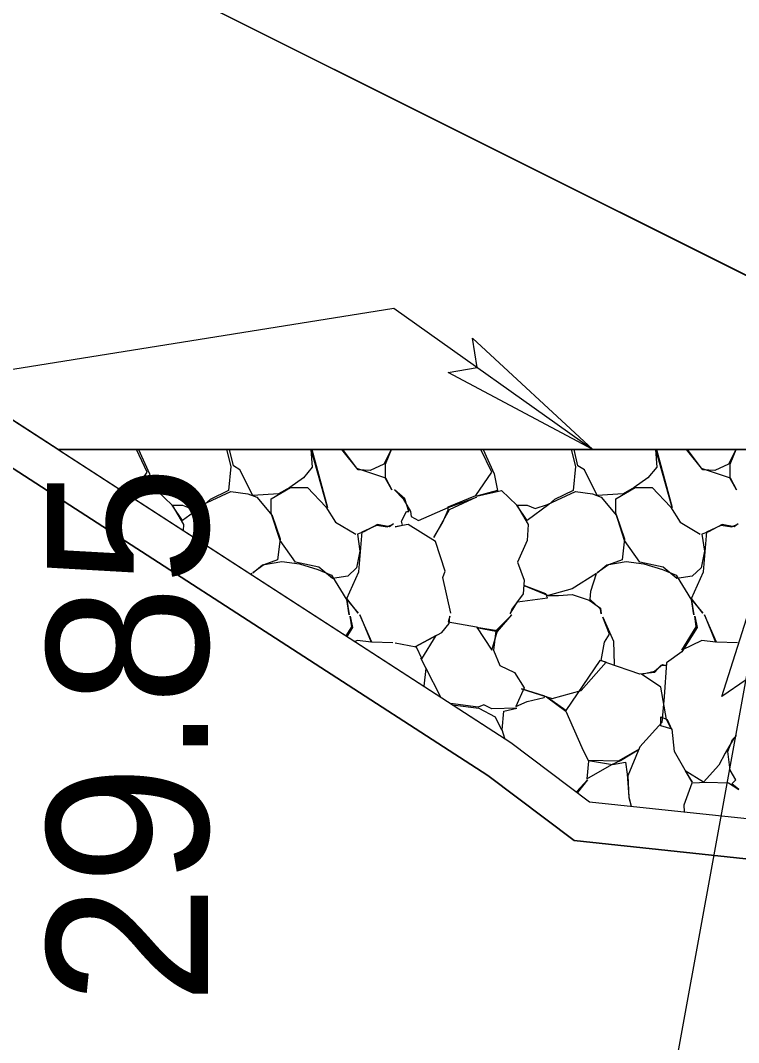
# Model space of a CAD drawing. Extents: x 1574 to 14903, y 7971 to 16537.
# Drawn here: x 4830.68 to 4835.14, y 10009.32 to 10015.66 of the extents above; entities that cross this region are included whole.
import ezdxf

# ---------------------------------------------------------------- set-up
doc = ezdxf.new("R2010")
doc.units = 0
for name, color, linetype in [('DESIGN - EARTHWORK - Shapes', 7, 'Continuous'), ('DESIGN - SCRATCH - User 1', 7, 'Continuous'), ('DESIGN - TRANSPORTATION - Proposed Layout Patterning', 7, 'Continuous'), ('DESIGN - TYPICAL - Finished Grade and Subgrade', 7, 'Continuous'), ('DESIGN - TYPICAL - Slope Tie Text', 7, 'Continuous'), ('DESIGN - TYPICAL - Subgrade Tie Text', 7, 'Continuous'), ('SURVEY - GROUND - Bottom of Topsoil Layer', 7, 'Continuous'), ('SURVEY - GROUND - Top of Ground', 7, 'Continuous')]:
    doc.layers.add(name, color=color, linetype=linetype)

msp = doc.modelspace()

# ---------------------------------------------------------------- linework, layer by layer
at = {"layer": 'DESIGN - EARTHWORK - Shapes'}
msp.add_lwpolyline([(4843.263, 10010.0448), (4843.263, 10009.7946), (4838.6541, 10009.9784), (4835.9227, 10010.3807), (4834.1195, 10010.573), (4833.5819, 10010.9773), (4830.0472, 10013.2626), (4828.7933, 10013.7828), (4823.8444, 10016.6593), (4823.1527, 10016.8864), (4829.8447, 10016.754)], close=True, dxfattribs=at)
msp.add_lwpolyline([(4823.9794, 10016.87), (4828.9045, 10014.0073), (4830.164, 10013.4849), (4833.725, 10011.1825), (4834.2146, 10010.8143), (4835.9542, 10010.6288), (4838.6773, 10010.2277), (4843.263, 10010.0448), (4843.263, 10009.7946), (4838.6541, 10009.9784), (4835.9227, 10010.3807), (4834.1195, 10010.573), (4833.5819, 10010.9773), (4830.0472, 10013.2626), (4828.7933, 10013.7828), (4823.8444, 10016.6593), (4823.1527, 10016.8864), (4823.9794, 10016.87)], dxfattribs=at)
at = {"layer": 'DESIGN - SCRATCH - User 1'}
msp.add_lwpolyline([(4837.3526, 10013), (4830.9139, 10013), (4830.164, 10013.4849), (4828.9045, 10014.0073), (4828.2561, 10014.3842)], dxfattribs=at)
msp.add_lwpolyline([(4843.263, 10010.0448), (4837.3526, 10013), (4830.9139, 10013), (4833.725, 10011.1825), (4834.2146, 10010.8143), (4835.9542, 10010.6288), (4838.6773, 10010.2277)], close=True, dxfattribs=at)
at = {"layer": 'DESIGN - TRANSPORTATION - Proposed Layout Patterning'}
msp.add_line((4830.9139, 10013), (4837.3526, 10013), dxfattribs=at)
msp.add_line((4830.9139, 10013), (4837.3526, 10013), dxfattribs=at)
for points in [[(4831.3592, 10012.7121), (4831.3672, 10012.7154), (4831.4672, 10012.8604), (4831.3998, 10013)], [(4831.3592, 10012.7121), (4831.3672, 10012.7154), (4831.4672, 10012.8604), (4831.3998, 10013)], [(4831.4131, 10013), (4831.4822, 10012.8504), (4831.5022, 10012.7454), (4831.3722, 10012.7104), (4831.5272, 10012.7454), (4831.6222, 10012.6554), (4831.6922, 10012.5354), (4831.6903, 10012.498)], [(4831.4131, 10013), (4831.4822, 10012.8504), (4831.5022, 10012.7454), (4831.3722, 10012.7104), (4831.5272, 10012.7454), (4831.6222, 10012.6554), (4831.6922, 10012.5354), (4831.6903, 10012.498)], [(4831.9605, 10013), (4831.9872, 10012.8954), (4831.9722, 10012.7454), (4831.8572, 10012.6904), (4831.8222, 10012.6604), (4831.6872, 10012.5604), (4831.6222, 10012.6554), (4831.6872, 10012.6554), (4831.7372, 10012.6354), (4831.8122, 10012.6604), (4831.9872, 10012.7404), (4832.0922, 10012.7254), (4832.1472, 10012.7054), (4832.2422, 10012.5904), (4832.2922, 10012.4454), (4832.2772, 10012.3154), (4832.1922, 10012.2854), (4832.1222, 10012.2354), (4832.1822, 10012.2854), (4832.3022, 10012.3054), (4832.4122, 10012.2904), (4832.5272, 10012.2554), (4832.6122, 10012.2204), (4832.7072, 10012.0654), (4832.7222, 10011.9754), (4832.7072, 10012.0704), (4832.7772, 10011.9854), (4832.7072, 10012.0754), (4832.7822, 10012.2404), (4832.8022, 10012.4904), (4832.8922, 10012.5304), (4832.9572, 10012.5204), (4832.9972, 10012.5404), (4832.9722, 10012.5204), (4832.8972, 10012.5354), (4832.8122, 10012.4904), (4832.7722, 10012.4754), (4832.7872, 10012.3704), (4832.7672, 10012.2654), (4832.7122, 10012.2154), (4832.6172, 10012.2004), (4832.5322, 10012.2704), (4832.3872, 10012.3004), (4832.2922, 10012.4354), (4832.2372, 10012.6054), (4832.2372, 10012.6954), (4832.3572, 10012.7654), (4832.4622, 10012.7654), (4832.5772, 10012.6454), (4832.6372, 10012.5504), (4832.7622, 10012.4754)], [(4831.9605, 10013), (4831.9872, 10012.8954), (4831.9722, 10012.7454), (4831.8572, 10012.6904), (4831.8222, 10012.6604), (4831.6872, 10012.5604), (4831.6222, 10012.6554), (4831.6872, 10012.6554), (4831.7372, 10012.6354), (4831.8122, 10012.6604), (4831.9872, 10012.7404), (4832.0922, 10012.7254), (4832.1472, 10012.7054), (4832.2422, 10012.5904), (4832.2922, 10012.4454), (4832.2772, 10012.3154), (4832.1922, 10012.2854), (4832.1222, 10012.2354), (4832.1822, 10012.2854), (4832.3022, 10012.3054), (4832.4122, 10012.2904), (4832.5272, 10012.2554), (4832.6122, 10012.2204), (4832.7072, 10012.0654), (4832.7222, 10011.9754), (4832.7072, 10012.0704), (4832.7772, 10011.9854), (4832.7072, 10012.0754), (4832.7822, 10012.2404), (4832.8022, 10012.4904), (4832.8922, 10012.5304), (4832.9572, 10012.5204), (4832.9972, 10012.5404), (4832.9722, 10012.5204), (4832.8972, 10012.5354), (4832.8122, 10012.4904), (4832.7722, 10012.4754), (4832.7872, 10012.3704), (4832.7672, 10012.2654), (4832.7122, 10012.2154), (4832.6172, 10012.2004), (4832.5322, 10012.2704), (4832.3872, 10012.3004), (4832.2922, 10012.4354), (4832.2372, 10012.6054), (4832.2372, 10012.6954), (4832.3572, 10012.7654), (4832.4622, 10012.7654), (4832.5772, 10012.6454), (4832.6372, 10012.5504), (4832.7622, 10012.4754)], [(4832.4834, 10013), (4832.4922, 10012.8904), (4832.4372, 10012.8254), (4832.3522, 10012.7654), (4832.2822, 10012.7254), (4832.1222, 10012.7154), (4832.0422, 10012.8754), (4832.0022, 10012.9004), (4831.9789, 10013)], [(4832.4834, 10013), (4832.4922, 10012.8904), (4832.4372, 10012.8254), (4832.3522, 10012.7654), (4832.2822, 10012.7254), (4832.1222, 10012.7154), (4832.0422, 10012.8754), (4832.0022, 10012.9004), (4831.9789, 10013)], [(4832.49, 10013), (4832.5872, 10012.6404), (4832.4851, 10013)], [(4832.49, 10013), (4832.5872, 10012.6404), (4832.4851, 10013)], [(4832.982, 10013), (4832.9372, 10012.9104), (4832.8522, 10012.8704), (4832.7772, 10012.8754), (4832.6759, 10013)], [(4832.982, 10013), (4832.9372, 10012.9104), (4832.8522, 10012.8704), (4832.7772, 10012.8754), (4832.6759, 10013)], [(4832.6802, 10013), (4832.7672, 10012.8854), (4832.9472, 10012.8254), (4832.9872, 10012.7504), (4832.9472, 10012.8204), (4832.9472, 10012.9104), (4832.9838, 10013)], [(4832.6802, 10013), (4832.7672, 10012.8854), (4832.9472, 10012.8254), (4832.9872, 10012.7504), (4832.9472, 10012.8204), (4832.9472, 10012.9104), (4832.9838, 10013)], [(4833.3522, 10011.9854), (4833.3022, 10012.2054), (4833.3172, 10012.2454), (4833.2572, 10012.4304), (4833.0872, 10012.5354), (4833.0072, 10012.5204), (4833.0522, 10012.5304), (4833.0472, 10012.5554), (4833.0772, 10012.6154), (4833.0922, 10012.6154), (4833.0672, 10012.6954), (4833.0022, 10012.7504), (4833.0572, 10012.6954), (4833.1022, 10012.6154), (4833.1072, 10012.5854), (4833.1522, 10012.5604), (4833.3372, 10012.6404), (4833.5122, 10012.7054), (4833.3422, 10012.6254), (4833.3022, 10012.5554), (4833.2472, 10012.4554), (4833.3022, 10012.5504), (4833.3372, 10012.6254), (4833.3372, 10012.6454), (4833.5072, 10012.7154), (4833.6072, 10012.8604), (4833.5398, 10013)], [(4833.3522, 10011.9854), (4833.3022, 10012.2054), (4833.3172, 10012.2454), (4833.2572, 10012.4304), (4833.0872, 10012.5354), (4833.0072, 10012.5204), (4833.0522, 10012.5304), (4833.0472, 10012.5554), (4833.0772, 10012.6154), (4833.0922, 10012.6154), (4833.0672, 10012.6954), (4833.0022, 10012.7504), (4833.0572, 10012.6954), (4833.1022, 10012.6154), (4833.1072, 10012.5854), (4833.1522, 10012.5604), (4833.3372, 10012.6404), (4833.5122, 10012.7054), (4833.3422, 10012.6254), (4833.3022, 10012.5554), (4833.2472, 10012.4554), (4833.3022, 10012.5504), (4833.3372, 10012.6254), (4833.3372, 10012.6454), (4833.5072, 10012.7154), (4833.6072, 10012.8604), (4833.5398, 10013)], [(4833.5531, 10013), (4833.6222, 10012.8504), (4833.6422, 10012.7454), (4833.5122, 10012.7104), (4833.6672, 10012.7454), (4833.7622, 10012.6554), (4833.8322, 10012.5354), (4833.8272, 10012.4354), (4833.7672, 10012.3004), (4833.8072, 10012.1904), (4833.8022, 10012.1054), (4833.7322, 10012.0104), (4833.7222, 10011.9804), (4833.7672, 10012.0554), (4833.9522, 10012.0804), (4833.9422, 10012.1054), (4833.8122, 10012.1554), (4833.9572, 10012.0954), (4834.0222, 10012.0954), (4834.1072, 10012.1004), (4834.2122, 10012.0654), (4834.2822, 10012.0154), (4834.2872, 10011.9804), (4834.2822, 10012.0104), (4834.2172, 10012.0704), (4834.2222, 10012.1204), (4834.2572, 10012.2304), (4834.1072, 10012.1354), (4833.9572, 10012.0954)], [(4833.5531, 10013), (4833.6222, 10012.8504), (4833.6422, 10012.7454), (4833.5122, 10012.7104), (4833.6672, 10012.7454), (4833.7622, 10012.6554), (4833.8322, 10012.5354), (4833.8272, 10012.4354), (4833.7672, 10012.3004), (4833.8072, 10012.1904), (4833.8022, 10012.1054), (4833.7322, 10012.0104), (4833.7222, 10011.9804), (4833.7672, 10012.0554), (4833.9522, 10012.0804), (4833.9422, 10012.1054), (4833.8122, 10012.1554), (4833.9572, 10012.0954), (4834.0222, 10012.0954), (4834.1072, 10012.1004), (4834.2122, 10012.0654), (4834.2822, 10012.0154), (4834.2872, 10011.9804), (4834.2822, 10012.0104), (4834.2172, 10012.0704), (4834.2222, 10012.1204), (4834.2572, 10012.2304), (4834.1072, 10012.1354), (4833.9572, 10012.0954)], [(4834.1005, 10013), (4834.1272, 10012.8954), (4834.1122, 10012.7454), (4833.9972, 10012.6904), (4833.9622, 10012.6604), (4833.8272, 10012.5604), (4833.7622, 10012.6554), (4833.8272, 10012.6554), (4833.8772, 10012.6354), (4833.9522, 10012.6604), (4834.1272, 10012.7404), (4834.2322, 10012.7254), (4834.2872, 10012.7054), (4834.3822, 10012.5904), (4834.4322, 10012.4454), (4834.4172, 10012.3154), (4834.3322, 10012.2854), (4834.2622, 10012.2354), (4834.3222, 10012.2854), (4834.4422, 10012.3054), (4834.5522, 10012.2904), (4834.6672, 10012.2554), (4834.7522, 10012.2204), (4834.8472, 10012.0654), (4834.8622, 10011.9754), (4834.8472, 10012.0704), (4834.9172, 10011.9854), (4834.8472, 10012.0754), (4834.9222, 10012.2404), (4834.9422, 10012.4904), (4835.0322, 10012.5304), (4835.0972, 10012.5204), (4835.1372, 10012.5404), (4835.1122, 10012.5204), (4835.0372, 10012.5354), (4834.9522, 10012.4904), (4834.9122, 10012.4754), (4834.9272, 10012.3704), (4834.9072, 10012.2654), (4834.8522, 10012.2154), (4834.7572, 10012.2004), (4834.6722, 10012.2704), (4834.5272, 10012.3004), (4834.4322, 10012.4354), (4834.3772, 10012.6054), (4834.3772, 10012.6954), (4834.4972, 10012.7654), (4834.6022, 10012.7654), (4834.7172, 10012.6454), (4834.7772, 10012.5504), (4834.9022, 10012.4754)], [(4834.1005, 10013), (4834.1272, 10012.8954), (4834.1122, 10012.7454), (4833.9972, 10012.6904), (4833.9622, 10012.6604), (4833.8272, 10012.5604), (4833.7622, 10012.6554), (4833.8272, 10012.6554), (4833.8772, 10012.6354), (4833.9522, 10012.6604), (4834.1272, 10012.7404), (4834.2322, 10012.7254), (4834.2872, 10012.7054), (4834.3822, 10012.5904), (4834.4322, 10012.4454), (4834.4172, 10012.3154), (4834.3322, 10012.2854), (4834.2622, 10012.2354), (4834.3222, 10012.2854), (4834.4422, 10012.3054), (4834.5522, 10012.2904), (4834.6672, 10012.2554), (4834.7522, 10012.2204), (4834.8472, 10012.0654), (4834.8622, 10011.9754), (4834.8472, 10012.0704), (4834.9172, 10011.9854), (4834.8472, 10012.0754), (4834.9222, 10012.2404), (4834.9422, 10012.4904), (4835.0322, 10012.5304), (4835.0972, 10012.5204), (4835.1372, 10012.5404), (4835.1122, 10012.5204), (4835.0372, 10012.5354), (4834.9522, 10012.4904), (4834.9122, 10012.4754), (4834.9272, 10012.3704), (4834.9072, 10012.2654), (4834.8522, 10012.2154), (4834.7572, 10012.2004), (4834.6722, 10012.2704), (4834.5272, 10012.3004), (4834.4322, 10012.4354), (4834.3772, 10012.6054), (4834.3772, 10012.6954), (4834.4972, 10012.7654), (4834.6022, 10012.7654), (4834.7172, 10012.6454), (4834.7772, 10012.5504), (4834.9022, 10012.4754)], [(4834.6234, 10013), (4834.6322, 10012.8904), (4834.5772, 10012.8254), (4834.4922, 10012.7654), (4834.4222, 10012.7254), (4834.2622, 10012.7154), (4834.1822, 10012.8754), (4834.1422, 10012.9004), (4834.1189, 10013)], [(4834.6234, 10013), (4834.6322, 10012.8904), (4834.5772, 10012.8254), (4834.4922, 10012.7654), (4834.4222, 10012.7254), (4834.2622, 10012.7154), (4834.1822, 10012.8754), (4834.1422, 10012.9004), (4834.1189, 10013)], [(4834.63, 10013), (4834.7272, 10012.6404), (4834.6251, 10013)], [(4834.63, 10013), (4834.7272, 10012.6404), (4834.6251, 10013)], [(4835.122, 10013), (4835.0772, 10012.9104), (4834.9922, 10012.8704), (4834.9172, 10012.8754), (4834.8159, 10013)], [(4835.122, 10013), (4835.0772, 10012.9104), (4834.9922, 10012.8704), (4834.9172, 10012.8754), (4834.8159, 10013)], [(4834.8202, 10013), (4834.9072, 10012.8854), (4835.0872, 10012.8254), (4835.1272, 10012.7504), (4835.0872, 10012.8204), (4835.0872, 10012.9104), (4835.1238, 10013)], [(4834.8202, 10013), (4834.9072, 10012.8854), (4835.0872, 10012.8254), (4835.1272, 10012.7504), (4835.0872, 10012.8204), (4835.0872, 10012.9104), (4835.1238, 10013)], [(4831.3705, 10012.7048), (4831.3722, 10012.7054), (4831.3707, 10012.7047)], [(4831.3705, 10012.7048), (4831.3722, 10012.7054), (4831.3707, 10012.7047)], [(4832.115, 10012.2234), (4832.1172, 10012.2304), (4832.1106, 10012.2262)], [(4832.115, 10012.2234), (4832.1172, 10012.2304), (4832.1106, 10012.2262)], [(4832.7021, 10011.8438), (4832.7372, 10011.9004), (4832.7272, 10011.9654), (4832.7422, 10011.8954), (4832.7074, 10011.8404)], [(4832.7021, 10011.8438), (4832.7372, 10011.9004), (4832.7272, 10011.9654), (4832.7422, 10011.8954), (4832.7074, 10011.8404)], [(4832.9922, 10011.8004), (4832.8622, 10011.8054), (4832.7872, 10011.9754), (4832.8572, 10011.8054), (4832.7722, 10011.8154), (4832.7572, 10011.8082)], [(4832.9922, 10011.8004), (4832.8622, 10011.8054), (4832.7872, 10011.9754), (4832.8572, 10011.8054), (4832.7722, 10011.8154), (4832.7572, 10011.8082)], [(4833.0072, 10011.8004), (4833.1372, 10011.7754), (4833.1722, 10011.7004), (4833.2622, 10011.8454), (4833.1322, 10011.7754), (4833.2972, 10011.8654), (4833.3422, 10011.9204), (4833.3472, 10011.9654), (4833.3372, 10011.9304), (4833.5122, 10011.9004), (4833.6072, 10011.7554), (4833.6422, 10011.8754), (4833.5122, 10011.8954), (4833.6422, 10011.8704), (4833.7322, 10011.9754), (4833.6322, 10011.8754), (4833.6172, 10011.7554), (4833.6572, 10011.6604), (4833.7472, 10011.6154), (4833.8072, 10011.5204), (4833.7572, 10011.4054), (4833.8272, 10011.4354), (4833.9322, 10011.4604), (4833.9372, 10011.4704), (4833.7922, 10011.5154), (4833.9822, 10011.4554), (4834.1622, 10011.5054), (4834.3172, 10011.6804), (4834.2772, 10011.6904), (4834.0672, 10011.3804), (4833.9472, 10011.4654), (4834.0672, 10011.3754), (4834.1672, 10011.1504), (4834.2072, 10011.0654), (4834.1972, 10010.9554), (4834.3522, 10011.0454), (4834.4072, 10011.0704), (4834.5222, 10011.1404), (4834.3922, 10011.0654), (4834.2072, 10011.0704), (4834.3572, 10011.0454), (4834.4372, 10011.0604), (4834.4472, 10010.9854), (4834.4572, 10010.8454), (4834.4722, 10010.7868)], [(4833.0072, 10011.8004), (4833.1372, 10011.7754), (4833.1722, 10011.7004), (4833.2622, 10011.8454), (4833.1322, 10011.7754), (4833.2972, 10011.8654), (4833.3422, 10011.9204), (4833.3472, 10011.9654), (4833.3372, 10011.9304), (4833.5122, 10011.9004), (4833.6072, 10011.7554), (4833.6422, 10011.8754), (4833.5122, 10011.8954), (4833.6422, 10011.8704), (4833.7322, 10011.9754), (4833.6322, 10011.8754), (4833.6172, 10011.7554), (4833.6572, 10011.6604), (4833.7472, 10011.6154), (4833.8072, 10011.5204), (4833.7572, 10011.4054), (4833.8272, 10011.4354), (4833.9322, 10011.4604), (4833.9372, 10011.4704), (4833.7922, 10011.5154), (4833.9822, 10011.4554), (4834.1622, 10011.5054), (4834.3172, 10011.6804), (4834.2772, 10011.6904), (4834.0672, 10011.3804), (4833.9472, 10011.4654), (4834.0672, 10011.3754), (4834.1672, 10011.1504), (4834.2072, 10011.0654), (4834.1972, 10010.9554), (4834.3522, 10011.0454), (4834.4072, 10011.0704), (4834.5222, 10011.1404), (4834.3922, 10011.0654), (4834.2072, 10011.0704), (4834.3572, 10011.0454), (4834.4372, 10011.0604), (4834.4472, 10010.9854), (4834.4572, 10010.8454), (4834.4722, 10010.7868)], [(4834.8039, 10010.7515), (4834.8022, 10010.7954), (4834.8522, 10010.9304), (4834.9422, 10010.9354), (4835.0772, 10010.9304), (4835.1422, 10010.8904), (4835.0972, 10010.9254), (4835.1222, 10010.9504), (4835.0872, 10011.0104), (4835.0722, 10011.1254), (4835.1022, 10011.2004), (4835.1272, 10011.2254), (4835.1072, 10011.2054), (4835.0572, 10011.1154), (4835.0172, 10011.0404), (4834.9222, 10010.9354), (4834.8072, 10011.0054), (4834.8522, 10010.9354), (4834.8072, 10011.0104), (4834.7422, 10011.1254), (4834.7272, 10011.2654), (4834.6572, 10011.2854), (4834.6572, 10011.3404), (4834.6972, 10011.3254), (4834.7222, 10011.2654), (4834.6922, 10011.3254), (4834.6572, 10011.5254), (4834.5372, 10011.6054), (4834.6172, 10011.6254), (4834.6672, 10011.6654), (4834.6922, 10011.6604), (4834.6572, 10011.6604), (4834.6172, 10011.6154), (4834.5272, 10011.6054), (4834.3222, 10011.6754), (4834.2872, 10011.6904), (4834.3072, 10011.8054), (4834.3372, 10011.8554), (4834.2972, 10011.9604), (4834.3622, 10011.8104), (4834.3672, 10011.6654)], [(4834.8039, 10010.7515), (4834.8022, 10010.7954), (4834.8522, 10010.9304), (4834.9422, 10010.9354), (4835.0772, 10010.9304), (4835.1422, 10010.8904), (4835.0972, 10010.9254), (4835.1222, 10010.9504), (4835.0872, 10011.0104), (4835.0722, 10011.1254), (4835.1022, 10011.2004), (4835.1272, 10011.2254), (4835.1072, 10011.2054), (4835.0572, 10011.1154), (4835.0172, 10011.0404), (4834.9222, 10010.9354), (4834.8072, 10011.0054), (4834.8522, 10010.9354), (4834.8072, 10011.0104), (4834.7422, 10011.1254), (4834.7272, 10011.2654), (4834.6572, 10011.2854), (4834.6572, 10011.3404), (4834.6972, 10011.3254), (4834.7222, 10011.2654), (4834.6922, 10011.3254), (4834.6572, 10011.5254), (4834.5372, 10011.6054), (4834.6172, 10011.6254), (4834.6672, 10011.6654), (4834.6922, 10011.6604), (4834.6572, 10011.6604), (4834.6172, 10011.6154), (4834.5272, 10011.6054), (4834.3222, 10011.6754), (4834.2872, 10011.6904), (4834.3072, 10011.8054), (4834.3372, 10011.8554), (4834.2972, 10011.9604), (4834.3622, 10011.8104), (4834.3672, 10011.6654)], [(4835.1322, 10011.8004), (4835.0022, 10011.8054), (4834.9272, 10011.9754), (4834.9972, 10011.8054), (4834.9122, 10011.8154), (4834.7872, 10011.7554), (4834.8772, 10011.9004), (4834.8672, 10011.9654), (4834.8822, 10011.8954), (4834.7872, 10011.7454), (4834.6922, 10011.6754), (4834.6772, 10011.4654), (4834.6622, 10011.3054), (4834.5272, 10011.1554), (4834.4522, 10010.9754), (4834.4572, 10010.8404), (4834.4731, 10010.7868)], [(4835.1322, 10011.8004), (4835.0022, 10011.8054), (4834.9272, 10011.9754), (4834.9972, 10011.8054), (4834.9122, 10011.8154), (4834.7872, 10011.7554), (4834.8772, 10011.9004), (4834.8672, 10011.9654), (4834.8822, 10011.8954), (4834.7872, 10011.7454), (4834.6922, 10011.6754), (4834.6772, 10011.4654), (4834.6622, 10011.3054), (4834.5272, 10011.1554), (4834.4522, 10010.9754), (4834.4572, 10010.8404), (4834.4731, 10010.7868)], [(4833.2901, 10011.4636), (4833.1972, 10011.6454), (4833.1672, 10011.7054), (4833.1972, 10011.6404), (4833.1857, 10011.5312)], [(4833.2901, 10011.4636), (4833.1972, 10011.6454), (4833.1672, 10011.7054), (4833.1972, 10011.6404), (4833.1857, 10011.5312)], [(4833.689, 10011.2058), (4833.6722, 10011.2604), (4833.6822, 10011.3754), (4833.7622, 10011.3954), (4833.6072, 10011.3904), (4833.5572, 10011.4154), (4833.5222, 10011.4004), (4833.3511, 10011.4242)], [(4833.689, 10011.2058), (4833.6722, 10011.2604), (4833.6822, 10011.3754), (4833.7622, 10011.3954), (4833.6072, 10011.3904), (4833.5572, 10011.4154), (4833.5222, 10011.4004), (4833.3511, 10011.4242)], [(4833.3634, 10011.4163), (4833.5272, 10011.3954), (4833.6272, 10011.3404), (4833.6672, 10011.2604)], [(4833.3634, 10011.4163), (4833.5272, 10011.3954), (4833.6272, 10011.3404), (4833.6672, 10011.2604)], [(4834.1339, 10010.875), (4834.2022, 10010.9504), (4834.1395, 10010.8708)], [(4834.1339, 10010.875), (4834.2022, 10010.9504), (4834.1395, 10010.8708)]]:
    msp.add_lwpolyline(points, dxfattribs=at)
at = {"layer": 'DESIGN - TYPICAL - Finished Grade and Subgrade'}
for p in [(4829.8447, 10016.754), (4830.9139, 10013)]:
    msp.add_line(p, (4837.3526, 10013), dxfattribs=at)
at = {"layer": 'DESIGN - TYPICAL - Slope Tie Text'}
for points in [[(4827.0748, 10012.9315), (4832.9995, 10013.8784), (4834.2338, 10013)], [(4834.2338, 10013), (4833.3356, 10013.4797), (4833.5169, 10013.5103), (4833.4863, 10013.6915), (4834.2338, 10013)], [(4835.7356, 10008.4849), (4834.6247, 10008.4849), (4835.3447, 10012.4374)], [(4835.3447, 10012.4374), (4835.2916, 10011.4205), (4835.187, 10011.5717), (4835.0358, 10011.4671), (4835.3447, 10012.4374)]]:
    msp.add_lwpolyline(points, dxfattribs=at)
for points in [[(4834.2338, 10013), (4833.3356, 10013.4797), (4833.5169, 10013.5103), (4833.4863, 10013.6915)], [(4835.3447, 10012.4374), (4835.2916, 10011.4205), (4835.187, 10011.5717), (4835.0358, 10011.4671)]]:
    msp.add_lwpolyline(points, close=True, dxfattribs=at)
at = {"layer": 'SURVEY - GROUND - Bottom of Topsoil Layer'}
msp.add_lwpolyline([(4814.4693, 10019.0505), (4816.6316, 10018.8862), (4817.2007, 10018.8433), (4817.9068, 10018.6674), (4818.4697, 10018.4234), (4823.8444, 10016.6593), (4828.7933, 10013.7828), (4830.0472, 10013.2626), (4833.5819, 10010.9773), (4834.1195, 10010.573), (4835.9227, 10010.3807), (4838.6541, 10009.9784), (4846.6307, 10009.6603), (4848.3714, 10009.4724), (4851.0576, 10009.5017), (4855.1328, 10010.746)], dxfattribs=at)
at = {"layer": 'SURVEY - GROUND - Top of Ground'}
msp.add_lwpolyline([(4823.9473, 10016.8887), (4828.9045, 10014.0073), (4830.164, 10013.4849), (4833.725, 10011.1825), (4834.2146, 10010.8143), (4835.9542, 10010.6288), (4838.6773, 10010.2277), (4846.6491, 10009.9097), (4848.3835, 10009.7225), (4851.019, 10009.7513), (4855.073, 10010.9891)], dxfattribs=at)
msp.add_lwpolyline([(4823.9473, 10016.8887), (4828.9045, 10014.0073), (4830.164, 10013.4849), (4833.725, 10011.1825), (4834.2146, 10010.8143), (4835.9542, 10010.6288), (4838.6773, 10010.2277), (4846.6491, 10009.9097), (4848.3835, 10009.7225), (4851.019, 10009.7513), (4855.073, 10010.9891)], dxfattribs=at)

# ---------------------------------------------------------------- texts
at = {"layer": 'DESIGN - TYPICAL - Subgrade Tie Text'}
msp.add_text('OFFSET 29.85', height=1, rotation=90, dxfattribs=at).set_placement((4831.8447, 10003.9082))

doc.saveas('drawing.dxf')
